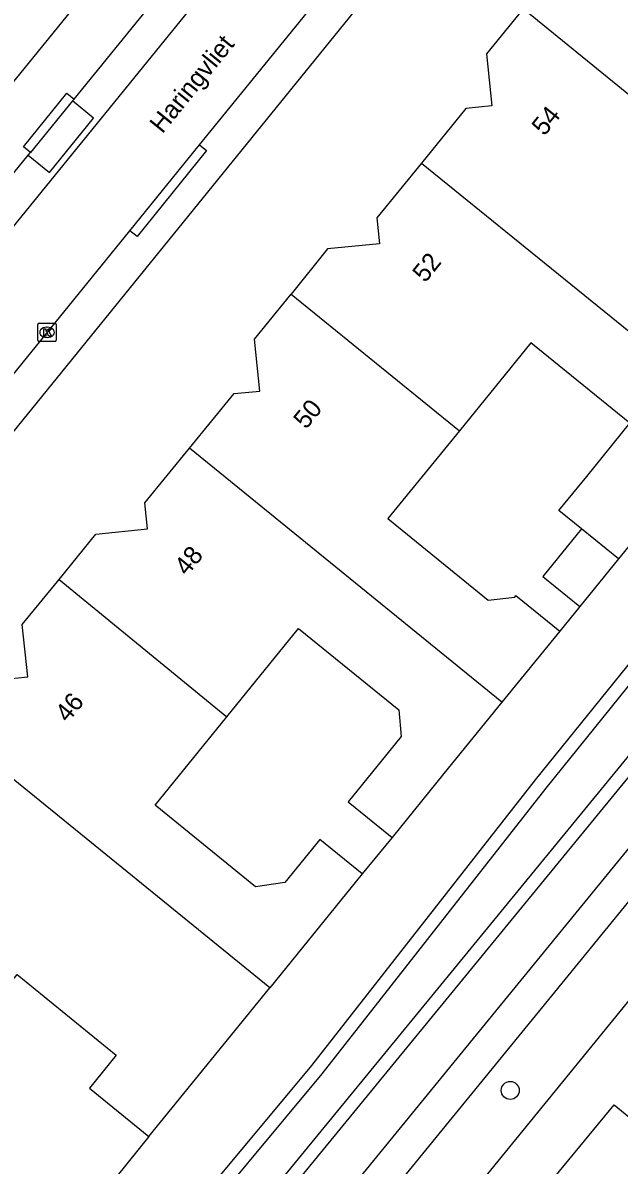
# Model space of a CAD drawing. Extents: x 157321 to 158827, y 386650 to 388532.
# Drawn here: x 157791.2 to 157823.7, y 387304.9 to 387367.2 of the extents above; entities that cross this region are included whole.
import ezdxf

# ---------------------------------------------------------------- set-up
doc = ezdxf.new("R2010")
doc.units = 0
for name, color, linetype in [('IMGEO_Boom', 7, 'Continuous'), ('IMGEO_Groenvoorziening', 7, 'Continuous'), ('IMGEO_Kolk', 7, 'Continuous'), ('IMGEO_Openbare_ruimte_label', 7, 'Continuous'), ('IMGEO_Pand', 7, 'Continuous'), ('IMGEO_Pand_nummerreeks', 7, 'Continuous'), ('IMGEO_Rijbaan_lokaal_open', 7, 'Continuous'), ('IMGEO_Voetpad_halfverhard', 7, 'Continuous'), ('IMGEO_Voetpad_open', 7, 'Continuous'), ('IMGEO_Waterloop', 7, 'Continuous')]:
    doc.layers.add(name, color=color, linetype=linetype)

msp = doc.modelspace()

# ---------------------------------------------------------------- linework, layer by layer
at = {"layer": 'IMGEO_Boom'}
msp.add_circle((157817.74, 387308.938), 0.489, dxfattribs=at)
at = {"layer": 'IMGEO_Groenvoorziening'}
for points in [[(157796.24, 387298.432), (157798.944, 387300.717), (157806.914, 387310.298), (157819.12, 387325.881), (157828.004, 387336.888), (157908.816, 387436.002)], [(157912.806, 387431.732), (157897.513, 387415.546), (157802.346, 387299.362), (157799.92, 387296.93), (157798.446, 387295.811), (157795.385, 387293.489), (157794.925, 387294.062)], [(157855.265, 387351.924), (157855.063, 387351.682), (157840.492, 387333.809), (157827.634, 387318.06), (157815.296, 387302.907), (157804.158, 387289.284)], [(157821.533, 387335.338), (157820.44, 387333.993)], [(157811.297, 387322.739), (157809.676, 387320.745)], [(157798.042, 387306.426), (157793.842, 387301.201)]]:
    msp.add_lwpolyline(points, dxfattribs=at)
at = {"layer": 'IMGEO_Kolk'}
for p, q in [((157791.984, 387349.862), (157791.984, 387350.714)), ((157792.059, 387350.788), (157792.911, 387350.788)), ((157792.472, 387350.568), (157792.497, 387350.568)), ((157792.985, 387350.714), (157792.985, 387349.862)), ((157792.495, 387350.008), (157792.47, 387350.008)), ((157792.911, 387349.788), (157792.059, 387349.788))]:
    msp.add_line(p, q, dxfattribs=at)
for points in [[(157791.984, 387349.862), (157791.984, 387350.714)], [(157792.059, 387350.788), (157792.911, 387350.788)], [(157792.305, 387350.488), (157792.428, 387350.488), (157792.428, 387350.337), (157792.558, 387350.488), (157792.722, 387350.488), (157792.576, 387350.337), (157792.729, 387350.088), (157792.577, 387350.088), (157792.492, 387350.252), (157792.428, 387350.185), (157792.428, 387350.088), (157792.305, 387350.088), (157792.305, 387350.488)], [(157792.985, 387350.714), (157792.985, 387349.862)], [(157792.911, 387349.788), (157792.059, 387349.788)]]:
    msp.add_lwpolyline(points, dxfattribs=at)
for centre, start, end in [((157792.061, 387350.712), 91.55205, 178.44795), ((157792.061, 387350.712), 91.55205, 178.44795), ((157792.909, 387350.712), 1.55205, 88.44795), ((157792.909, 387350.712), 1.55205, 88.44795), ((157792.061, 387349.864), 181.55205, 268.44795), ((157792.061, 387349.864), 181.55205, 268.44795), ((157792.909, 387349.864), 271.55205, 358.44795), ((157792.909, 387349.864), 271.55205, 358.44795)]:
    msp.add_arc(centre, 0.0765, start, end, dxfattribs=at)
for centre, major_axis, ratio, start_param, end_param in [((157792.471, 387350.288), (-0.387, 0.002), 0.722429, 4.712389, 7.853982), ((157792.496, 387350.288), (-0.39, 0.002), 0.717154, 1.570796, 4.712389)]:
    msp.add_ellipse(centre, major_axis=major_axis, ratio=ratio, start_param=start_param, end_param=end_param, dxfattribs=at)
at = {"layer": 'IMGEO_Pand'}
for points in [[(157818.439, 387367.938), (157816.442, 387365.477), (157816.733, 387362.64), (157815.319, 387362.495), (157812.895, 387359.511)], [(157827.609, 387360.48), (157818.439, 387367.938)], [(157812.895, 387359.511), (157810.473, 387356.531), (157810.609, 387355.108), (157807.782, 387354.838), (157805.792, 387352.38)], [(157812.895, 387359.511), (157829.944, 387345.69)], [(157800.249, 387343.966), (157802.681, 387346.944), (157804.094, 387347.088), (157803.804, 387349.924), (157805.792, 387352.38)], [(157805.792, 387352.38), (157814.968, 387344.92)], [(157824.269, 387345.332), (157818.871, 387349.717), (157814.968, 387344.92)], [(157814.968, 387344.92), (157811.067, 387340.127), (157816.546, 387335.675), (157817.986, 387335.846), (157818.055, 387335.931), (157820.44, 387333.993)], [(157821.622, 387339.567), (157820.395, 387340.564), (157821.911, 387342.43), (157824.269, 387345.332)], [(157793.14, 387336.816), (157795.143, 387339.273), (157797.971, 387339.574), (157797.82, 387340.993), (157800.249, 387343.966)], [(157817.29, 387330.115), (157800.249, 387343.966)], [(157826.78, 387341.796), (157823.638, 387337.929)], [(157821.622, 387339.567), (157819.517, 387336.977), (157821.533, 387335.338)], [(157823.638, 387337.929), (157821.622, 387339.567)], [(157823.638, 387337.929), (157821.533, 387335.338)], [(157787.6, 387328.379), (157790.016, 387331.352), (157791.439, 387331.506), (157791.131, 387334.351), (157793.14, 387336.816)], [(157793.14, 387336.816), (157802.283, 387329.317)], [(157802.283, 387329.317), (157806.202, 387334.141), (157811.674, 387329.695), (157811.796, 387328.243), (157808.903, 387324.684), (157811.297, 387322.739)], [(157820.44, 387333.993), (157817.29, 387330.115)], [(157817.29, 387330.115), (157814.126, 387326.221), (157811.297, 387322.739)], [(157809.676, 387320.745), (157807.361, 387322.626), (157805.45, 387320.275), (157803.86, 387320.046), (157798.373, 387324.505), (157802.283, 387329.317)], [(157787.6, 387328.379), (157785.179, 387325.399), (157785.328, 387323.953), (157782.457, 387323.68), (157780.498, 387321.259), (157788.279, 387312.073), (157790.849, 387315.253), (157796.26, 387310.861), (157794.798, 387309.062), (157798.042, 387306.426)], [(157804.628, 387314.532), (157787.6, 387328.379)], [(157809.676, 387320.745), (157804.628, 387314.532)], [(157798.042, 387306.426), (157804.628, 387314.532)], [(157841.738, 387306.963), (157839.24, 387303.925), (157842.162, 387301.523), (157833.57, 387291.003), (157819.071, 387302.873), (157823.399, 387308.156), (157826.934, 387305.259), (157826.288, 387304.469), (157831.089, 387300.542), (157835.681, 387306.156), (157829.192, 387311.464), (157832.017, 387314.917), (157841.738, 387306.963)]]:
    msp.add_lwpolyline(points, dxfattribs=at)
at = {"layer": 'IMGEO_Rijbaan_lokaal_open'}
for points in [[(157834.935, 387410.595), (157781.63, 387344.993)], [(157800.797, 387360.52), (157809.626, 387371.388)], [(157797.002, 387355.833), (157800.797, 387360.52)], [(157788.056, 387344.828), (157797.002, 387355.833)]]:
    msp.add_lwpolyline(points, dxfattribs=at)
at = {"layer": 'IMGEO_Voetpad_halfverhard'}
for points in [[(157911.025, 387428.24), (157854.915, 387359.754), (157800.631, 387293.293), (157798.183, 387291.485)], [(157801.905, 387291.924), (157852.259, 387353.615)]]:
    msp.add_lwpolyline(points, dxfattribs=at)
at = {"layer": 'IMGEO_Voetpad_open'}
for points in [[(157773.183, 387342.487), (157810.054, 387387.828), (157827.659, 387409.542), (157829.446, 387411.753)], [(157779.19, 387330.883), (157779.61, 387331.301), (157780, 387331.748), (157823.566, 387385.477), (157829.731, 387393.075)], [(157793.955, 387363.015), (157801.087, 387371.795)], [(157791.582, 387360.099), (157791.195, 387360.414), (157793.568, 387363.33), (157793.955, 387363.015)], [(157793.873, 387362.914), (157793.955, 387363.015)], [(157791.461, 387359.95), (157792.612, 387359.015), (157795.021, 387361.98), (157793.873, 387362.914)], [(157793.873, 387362.914), (157791.582, 387360.099)], [(157800.797, 387360.52), (157801.185, 387360.206), (157797.39, 387355.519), (157797.002, 387355.833)], [(157781.915, 387348.215), (157791.461, 387359.95)], [(157791.461, 387359.95), (157791.582, 387360.099)]]:
    msp.add_lwpolyline(points, dxfattribs=at)
at = {"layer": 'IMGEO_Waterloop'}
msp.add_lwpolyline([(157912.211, 387432.156), (157896.962, 387416.031), (157801.801, 387299.855), (157799.436, 387297.484), (157798.002, 387296.396), (157795.509, 387294.505), (157795.269, 387294.803), (157794.381, 387295.901), (157796.72, 387297.877), (157799.467, 387300.198), (157807.485, 387309.837), (157819.694, 387325.424), (157828.574, 387336.426), (157909.295, 387435.428)], dxfattribs=at)

# ---------------------------------------------------------------- texts
at = {"layer": 'IMGEO_Openbare_ruimte_label'}
msp.add_text('Haringvliet', height=1, rotation=50.96449, dxfattribs=at).set_placement((157798.772, 387361.083))
at = {"layer": 'IMGEO_Pand_nummerreeks'}
for s, p in [('54', (157819.6, 387360.955)), ('52', (157813.102, 387352.953)), ('50', (157806.61, 387344.958)), ('48', (157800.114, 387336.958)), ('46', (157793.616, 387328.957))]:
    msp.add_text(s, height=1, rotation=50.92449, dxfattribs=at).set_placement(p)

doc.saveas('drawing.dxf')
